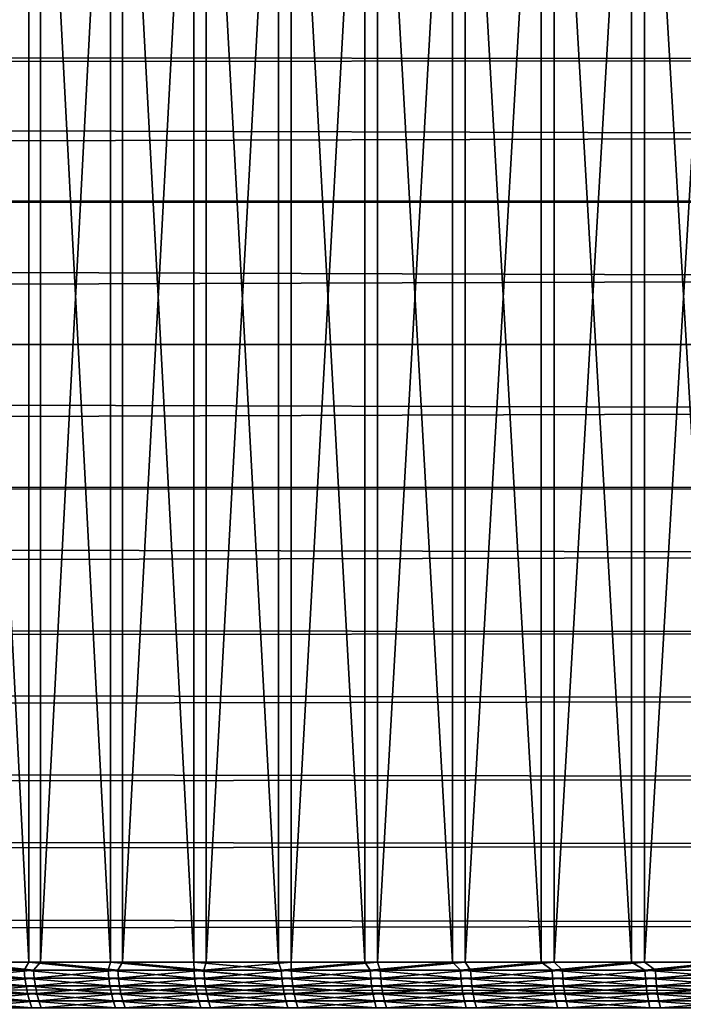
# Model space of a CAD drawing. Header units: millimetres. Extents: x -184 to 165, y -135 to 242.
# Tile 917 of 1056: x -104.48 to -102.45, y 0.32 to 3.33. Entities that reach past the tile are written whole.
import ezdxf

# ---------------------------------------------------------------- set-up
doc = ezdxf.new("R2010")
doc.units = ezdxf.units.MM
doc.header["$LTSCALE"] = 41.718519
for name, color, linetype in [('384', 7, 'CONTINUOUS'), ('386', 7, 'CONTINUOUS'), ('427', 7, 'CONTINUOUS'), ('428', 7, 'CONTINUOUS'), ('429', 7, 'CONTINUOUS'), ('430', 7, 'CONTINUOUS')]:
    doc.layers.add(name, color=color, linetype=linetype)

msp = doc.modelspace()

# ---------------------------------------------------------------- linework, layer by layer
at = {"layer": '384', "linetype": 'CONTINUOUS'}
for points in [[(-32.886, 3.7302, 60), (-32.5111, 3.2673, 60), (-164.7677, 3.5412, 60), (-32.886, 3.7302, 60)], [(-164.7677, 3.5412, 60), (-32.5111, 3.2673, 60), (-165.0894, 3.1421, 60), (-164.7677, 3.5412, 60)], [(-32.5111, 3.2673, 60), (-32.1391, 2.8014, 60), (-165.0894, 3.1421, 60), (-32.5111, 3.2673, 60)], [(-165.0894, 3.1421, 60), (-32.1391, 2.8014, 60), (-165.4087, 2.7411, 60), (-165.0894, 3.1421, 60)], [(-32.1391, 2.8014, 60), (-31.77, 2.3324, 60), (-165.4087, 2.7411, 60), (-32.1391, 2.8014, 60)], [(-165.4087, 2.7411, 60), (-31.77, 2.3324, 60), (-165.7255, 2.3381, 60), (-165.4087, 2.7411, 60)], [(-165.7255, 2.3381, 60), (-31.77, 2.3324, 60), (-166.0399, 1.9333, 60), (-165.7255, 2.3381, 60)], [(-31.77, 2.3324, 60), (-31.4038, 1.8603, 60), (-166.0399, 1.9333, 60), (-31.77, 2.3324, 60)], [(-166.0399, 1.9333, 60), (-31.4038, 1.8603, 60), (-166.3518, 1.5266, 60), (-166.0399, 1.9333, 60)], [(-31.4038, 1.8603, 60), (-31.0406, 1.3852, 60), (-166.3518, 1.5266, 60), (-31.4038, 1.8603, 60)], [(-166.3518, 1.5266, 60), (-31.0406, 1.3852, 60), (-166.6613, 1.118, 60), (-166.3518, 1.5266, 60)], [(-31.0406, 1.3852, 60), (-30.6804, 0.9071, 60), (-166.6613, 1.118, 60), (-31.0406, 1.3852, 60)], [(-166.6613, 1.118, 60), (-30.6804, 0.9071, 60), (-166.9683, 0.7076, 60), (-166.6613, 1.118, 60)], [(-30.6804, 0.9071, 60), (-30.3233, 0.426, 60), (-166.9683, 0.7076, 60), (-30.6804, 0.9071, 60)], [(-166.9683, 0.7076, 60), (-30.3233, 0.426, 60), (-167.2728, 0.2953, 60), (-166.9683, 0.7076, 60)], [(-30.3233, 0.426, 60), (-29.9692, -0.058, 60), (-167.2728, 0.2953, 60), (-30.3233, 0.426, 60)]]:
    msp.add_3dface(points, dxfattribs=at)
at = {"layer": '386', "linetype": 'CONTINUOUS'}
for points in [[(-32.7323, 3.5412, 63), (-164.614, 3.7302, 63), (-164.9889, 3.2673, 63), (-32.7323, 3.5412, 63)], [(-32.4106, 3.1421, 63), (-32.7323, 3.5412, 63), (-164.9889, 3.2673, 63), (-32.4106, 3.1421, 63)], [(-32.4106, 3.1421, 63), (-164.9889, 3.2673, 63), (-165.3609, 2.8014, 63), (-32.4106, 3.1421, 63)], [(-32.0913, 2.7411, 63), (-32.4106, 3.1421, 63), (-165.3609, 2.8014, 63), (-32.0913, 2.7411, 63)], [(-32.0913, 2.7411, 63), (-165.3609, 2.8014, 63), (-165.73, 2.3324, 63), (-32.0913, 2.7411, 63)], [(-31.7745, 2.3381, 63), (-32.0913, 2.7411, 63), (-165.73, 2.3324, 63), (-31.7745, 2.3381, 63)], [(-31.4601, 1.9333, 63), (-165.73, 2.3324, 63), (-166.0962, 1.8603, 63), (-31.4601, 1.9333, 63)], [(-31.4601, 1.9333, 63), (-31.7745, 2.3381, 63), (-165.73, 2.3324, 63), (-31.4601, 1.9333, 63)], [(-31.1482, 1.5266, 63), (-31.4601, 1.9333, 63), (-166.0962, 1.8603, 63), (-31.1482, 1.5266, 63)], [(-31.1482, 1.5266, 63), (-166.0962, 1.8603, 63), (-166.4594, 1.3852, 63), (-31.1482, 1.5266, 63)], [(-30.8387, 1.118, 63), (-31.1482, 1.5266, 63), (-166.4594, 1.3852, 63), (-30.8387, 1.118, 63)], [(-30.8387, 1.118, 63), (-166.4594, 1.3852, 63), (-166.8196, 0.9071, 63), (-30.8387, 1.118, 63)], [(-30.5317, 0.7076, 63), (-30.8387, 1.118, 63), (-166.8196, 0.9071, 63), (-30.5317, 0.7076, 63)], [(-30.5317, 0.7076, 63), (-166.8196, 0.9071, 63), (-167.1767, 0.426, 63), (-30.5317, 0.7076, 63)], [(-30.2272, 0.2953, 63), (-30.5317, 0.7076, 63), (-167.1767, 0.426, 63), (-30.2272, 0.2953, 63)], [(-30.2272, 0.2953, 63), (-167.1767, 0.426, 63), (-167.5308, -0.058, 63), (-30.2272, 0.2953, 63)]]:
    msp.add_3dface(points, dxfattribs=at)
at = {"layer": '427', "linetype": 'CONTINUOUS'}
for points in [[(-103.6888, 0.45, 8.7235), (-103.9476, 0.45, 8.5734), (-103.6806, 0.4258, 8.7268), (-103.6888, 0.45, 8.7235)], [(-103.6806, 0.4258, 8.7268), (-103.9476, 0.45, 8.5734), (-103.947, 0.4258, 8.5723), (-103.6806, 0.4258, 8.7268)], [(-103.6806, 0.4258, 8.7268), (-103.947, 0.4258, 8.5723), (-103.6788, 0.4015, 8.7237), (-103.6806, 0.4258, 8.7268)], [(-103.947, 0.4258, 8.5723), (-103.947, 0.4255, 8.5723), (-103.6788, 0.4015, 8.7237), (-103.947, 0.4258, 8.5723)], [(-103.6788, 0.4015, 8.7237), (-103.947, 0.4255, 8.5723), (-103.9451, 0.4015, 8.5693), (-103.6788, 0.4015, 8.7237)], [(-103.4257, 0.45, 8.8659), (-103.6888, 0.45, 8.7235), (-103.6806, 0.4258, 8.7268), (-103.4257, 0.45, 8.8659)], [(-103.4095, 0.4258, 8.8729), (-103.4257, 0.45, 8.8659), (-103.6806, 0.4258, 8.7268), (-103.4095, 0.4258, 8.8729)], [(-103.4095, 0.4258, 8.8729), (-103.6806, 0.4258, 8.7268), (-103.4079, 0.4015, 8.8698), (-103.4095, 0.4258, 8.8729)], [(-103.4079, 0.4015, 8.8698), (-103.6806, 0.4258, 8.7268), (-103.6788, 0.4015, 8.7237), (-103.4079, 0.4015, 8.8698)], [(-103.1584, 0.45, 9.0003), (-103.4257, 0.45, 8.8659), (-103.4095, 0.4258, 8.8729), (-103.1584, 0.45, 9.0003)], [(-103.1341, 0.4258, 9.0107), (-103.1584, 0.45, 9.0003), (-103.4095, 0.4258, 8.8729), (-103.1341, 0.4258, 9.0107)], [(-103.1341, 0.4258, 9.0107), (-103.4095, 0.4258, 8.8729), (-103.1325, 0.4015, 9.0075), (-103.1341, 0.4258, 9.0107)], [(-103.1325, 0.4015, 9.0075), (-103.4095, 0.4258, 8.8729), (-103.4079, 0.4015, 8.8698), (-103.1325, 0.4015, 9.0075)], [(-102.8872, 0.45, 9.1266), (-103.1584, 0.45, 9.0003), (-103.1341, 0.4258, 9.0107), (-102.8872, 0.45, 9.1266)], [(-102.8545, 0.4258, 9.1399), (-102.8872, 0.45, 9.1266), (-103.1341, 0.4258, 9.0107), (-102.8545, 0.4258, 9.1399)], [(-102.8545, 0.4258, 9.1399), (-103.1341, 0.4258, 9.0107), (-102.8531, 0.4015, 9.1366), (-102.8545, 0.4258, 9.1399)], [(-102.8531, 0.4015, 9.1366), (-103.1341, 0.4258, 9.0107), (-103.1325, 0.4015, 9.0075), (-102.8531, 0.4015, 9.1366)], [(-102.6123, 0.45, 9.2448), (-102.8872, 0.45, 9.1266), (-102.8545, 0.4258, 9.1399), (-102.6123, 0.45, 9.2448)], [(-102.5711, 0.4258, 9.2604), (-102.6123, 0.45, 9.2448), (-102.8545, 0.4258, 9.1399), (-102.5711, 0.4258, 9.2604)], [(-102.5711, 0.4258, 9.2604), (-102.8545, 0.4258, 9.1399), (-102.5698, 0.4015, 9.2571), (-102.5711, 0.4258, 9.2604)], [(-102.5698, 0.4015, 9.2571), (-102.8545, 0.4258, 9.1399), (-102.8531, 0.4015, 9.1366), (-102.5698, 0.4015, 9.2571)], [(-102.334, 0.45, 9.3547), (-102.6123, 0.45, 9.2448), (-102.5711, 0.4258, 9.2604), (-102.334, 0.45, 9.3547)], [(-102.2842, 0.4258, 9.3721), (-102.334, 0.45, 9.3547), (-102.5711, 0.4258, 9.2604), (-102.2842, 0.4258, 9.3721)], [(-102.2842, 0.4258, 9.3721), (-102.5711, 0.4258, 9.2604), (-102.2829, 0.4015, 9.3688), (-102.2842, 0.4258, 9.3721)], [(-102.2829, 0.4015, 9.3688), (-102.5711, 0.4258, 9.2604), (-102.5698, 0.4015, 9.2571), (-102.2829, 0.4015, 9.3688)], [(-103.6788, 0.4015, 8.7237), (-103.9451, 0.4015, 8.5693), (-103.6759, 0.3777, 8.7185), (-103.6788, 0.4015, 8.7237)], [(-103.9451, 0.4015, 8.5693), (-103.9451, 0.4012, 8.5692), (-103.6759, 0.3777, 8.7185), (-103.9451, 0.4015, 8.5693)], [(-103.6759, 0.3777, 8.7185), (-103.9451, 0.4012, 8.5692), (-103.9421, 0.3777, 8.5642), (-103.6759, 0.3777, 8.7185)], [(-103.4079, 0.4015, 8.8698), (-103.6788, 0.4015, 8.7237), (-103.4051, 0.3777, 8.8645), (-103.4079, 0.4015, 8.8698)], [(-103.4051, 0.3777, 8.8645), (-103.6788, 0.4015, 8.7237), (-103.6759, 0.3777, 8.7185), (-103.4051, 0.3777, 8.8645)], [(-103.1325, 0.4015, 9.0075), (-103.4079, 0.4015, 8.8698), (-103.13, 0.3777, 9.0021), (-103.1325, 0.4015, 9.0075)], [(-103.13, 0.3777, 9.0021), (-103.4079, 0.4015, 8.8698), (-103.4051, 0.3777, 8.8645), (-103.13, 0.3777, 9.0021)], [(-102.8531, 0.4015, 9.1366), (-103.1325, 0.4015, 9.0075), (-102.8507, 0.3777, 9.1312), (-102.8531, 0.4015, 9.1366)], [(-102.8507, 0.3777, 9.1312), (-103.1325, 0.4015, 9.0075), (-103.13, 0.3777, 9.0021), (-102.8507, 0.3777, 9.1312)], [(-102.5698, 0.4015, 9.2571), (-102.8531, 0.4015, 9.1366), (-102.5676, 0.3777, 9.2516), (-102.5698, 0.4015, 9.2571)], [(-102.5676, 0.3777, 9.2516), (-102.8531, 0.4015, 9.1366), (-102.8507, 0.3777, 9.1312), (-102.5676, 0.3777, 9.2516)], [(-102.2829, 0.4015, 9.3688), (-102.5698, 0.4015, 9.2571), (-102.2809, 0.3777, 9.3632), (-102.2829, 0.4015, 9.3688)], [(-102.2809, 0.3777, 9.3632), (-102.5698, 0.4015, 9.2571), (-102.5676, 0.3777, 9.2516), (-102.2809, 0.3777, 9.3632)], [(-103.6759, 0.3777, 8.7185), (-103.9421, 0.3777, 8.5642), (-103.6719, 0.3546, 8.7113), (-103.6759, 0.3777, 8.7185)], [(-103.9421, 0.3777, 8.5642), (-103.942, 0.3774, 8.5641), (-103.6719, 0.3546, 8.7113), (-103.9421, 0.3777, 8.5642)], [(-103.6719, 0.3546, 8.7113), (-103.942, 0.3774, 8.5641), (-103.9378, 0.3546, 8.5571), (-103.6719, 0.3546, 8.7113)], [(-103.4051, 0.3777, 8.8645), (-103.6759, 0.3777, 8.7185), (-103.4013, 0.3546, 8.8572), (-103.4051, 0.3777, 8.8645)], [(-103.4013, 0.3546, 8.8572), (-103.6759, 0.3777, 8.7185), (-103.6719, 0.3546, 8.7113), (-103.4013, 0.3546, 8.8572)], [(-103.13, 0.3777, 9.0021), (-103.4051, 0.3777, 8.8645), (-103.1264, 0.3546, 8.9947), (-103.13, 0.3777, 9.0021)], [(-103.1264, 0.3546, 8.9947), (-103.4051, 0.3777, 8.8645), (-103.4013, 0.3546, 8.8572), (-103.1264, 0.3546, 8.9947)], [(-102.8507, 0.3777, 9.1312), (-103.13, 0.3777, 9.0021), (-102.8473, 0.3546, 9.1236), (-102.8507, 0.3777, 9.1312)], [(-102.8473, 0.3546, 9.1236), (-103.13, 0.3777, 9.0021), (-103.1264, 0.3546, 8.9947), (-102.8473, 0.3546, 9.1236)], [(-102.5676, 0.3777, 9.2516), (-102.8507, 0.3777, 9.1312), (-102.5644, 0.3546, 9.244), (-102.5676, 0.3777, 9.2516)], [(-102.5644, 0.3546, 9.244), (-102.8507, 0.3777, 9.1312), (-102.8473, 0.3546, 9.1236), (-102.5644, 0.3546, 9.244)], [(-102.2809, 0.3777, 9.3632), (-102.5676, 0.3777, 9.2516), (-102.278, 0.3546, 9.3555), (-102.2809, 0.3777, 9.3632)], [(-102.278, 0.3546, 9.3555), (-102.5676, 0.3777, 9.2516), (-102.5644, 0.3546, 9.244), (-102.278, 0.3546, 9.3555)], [(-103.6719, 0.3546, 8.7113), (-103.9378, 0.3546, 8.5571), (-103.6668, 0.3324, 8.7021), (-103.6719, 0.3546, 8.7113)], [(-103.9378, 0.3546, 8.5571), (-103.9378, 0.3543, 8.557), (-103.6668, 0.3324, 8.7021), (-103.9378, 0.3546, 8.5571)], [(-103.6668, 0.3324, 8.7021), (-103.9378, 0.3543, 8.557), (-103.9325, 0.3324, 8.5481), (-103.6668, 0.3324, 8.7021)], [(-103.6668, 0.3324, 8.7021), (-103.9325, 0.3324, 8.5481), (-103.6606, 0.3113, 8.6911), (-103.6668, 0.3324, 8.7021)], [(-103.9325, 0.3324, 8.5481), (-103.926, 0.3113, 8.5373), (-103.6606, 0.3113, 8.6911), (-103.9325, 0.3324, 8.5481)], [(-103.4013, 0.3546, 8.8572), (-103.6719, 0.3546, 8.7113), (-103.3965, 0.3324, 8.8479), (-103.4013, 0.3546, 8.8572)], [(-103.3965, 0.3324, 8.8479), (-103.6719, 0.3546, 8.7113), (-103.6668, 0.3324, 8.7021), (-103.3965, 0.3324, 8.8479)], [(-103.3965, 0.3324, 8.8479), (-103.6668, 0.3324, 8.7021), (-103.3907, 0.3113, 8.8367), (-103.3965, 0.3324, 8.8479)], [(-103.3907, 0.3113, 8.8367), (-103.6668, 0.3324, 8.7021), (-103.6606, 0.3113, 8.6911), (-103.3907, 0.3113, 8.8367)], [(-103.1264, 0.3546, 8.9947), (-103.4013, 0.3546, 8.8572), (-103.1218, 0.3324, 8.9852), (-103.1264, 0.3546, 8.9947)], [(-103.1218, 0.3324, 8.9852), (-103.4013, 0.3546, 8.8572), (-103.3965, 0.3324, 8.8479), (-103.1218, 0.3324, 8.9852)], [(-103.1218, 0.3324, 8.9852), (-103.3965, 0.3324, 8.8479), (-103.1164, 0.3113, 8.9739), (-103.1218, 0.3324, 8.9852)], [(-103.1164, 0.3113, 8.9739), (-103.3965, 0.3324, 8.8479), (-103.3907, 0.3113, 8.8367), (-103.1164, 0.3113, 8.9739)], [(-102.8473, 0.3546, 9.1236), (-103.1264, 0.3546, 8.9947), (-102.8431, 0.3324, 9.1141), (-102.8473, 0.3546, 9.1236)], [(-102.8431, 0.3324, 9.1141), (-103.1264, 0.3546, 8.9947), (-103.1218, 0.3324, 8.9852), (-102.8431, 0.3324, 9.1141)], [(-102.8431, 0.3324, 9.1141), (-103.1218, 0.3324, 8.9852), (-102.838, 0.3113, 9.1025), (-102.8431, 0.3324, 9.1141)], [(-102.838, 0.3113, 9.1025), (-103.1218, 0.3324, 8.9852), (-103.1164, 0.3113, 8.9739), (-102.838, 0.3113, 9.1025)], [(-102.5644, 0.3546, 9.244), (-102.8473, 0.3546, 9.1236), (-102.5605, 0.3324, 9.2343), (-102.5644, 0.3546, 9.244)], [(-102.5605, 0.3324, 9.2343), (-102.8473, 0.3546, 9.1236), (-102.8431, 0.3324, 9.1141), (-102.5605, 0.3324, 9.2343)], [(-102.5605, 0.3324, 9.2343), (-102.8431, 0.3324, 9.1141), (-102.5557, 0.3113, 9.2226), (-102.5605, 0.3324, 9.2343)], [(-102.5557, 0.3113, 9.2226), (-102.8431, 0.3324, 9.1141), (-102.838, 0.3113, 9.1025), (-102.5557, 0.3113, 9.2226)], [(-102.278, 0.3546, 9.3555), (-102.5644, 0.3546, 9.244), (-102.2743, 0.3324, 9.3457), (-102.278, 0.3546, 9.3555)], [(-102.2743, 0.3324, 9.3457), (-102.5644, 0.3546, 9.244), (-102.5605, 0.3324, 9.2343), (-102.2743, 0.3324, 9.3457)], [(-102.2743, 0.3324, 9.3457), (-102.5605, 0.3324, 9.2343), (-102.27, 0.3113, 9.3339), (-102.2743, 0.3324, 9.3457)], [(-102.27, 0.3113, 9.3339), (-102.5605, 0.3324, 9.2343), (-102.5557, 0.3113, 9.2226), (-102.27, 0.3113, 9.3339)]]:
    msp.add_3dface(points, dxfattribs=at)
at = {"layer": '428', "linetype": 'CONTINUOUS'}
for points in [[(-104.4649, 0.4258, 8.2392), (-104.6954, 0.45, 8.0774), (-104.716, 0.4258, 8.0609), (-104.4649, 0.4258, 8.2392)], [(-104.4649, 0.4258, 8.2392), (-104.716, 0.4258, 8.0609), (-104.4629, 0.4015, 8.2363), (-104.4649, 0.4258, 8.2392)], [(-104.4629, 0.4015, 8.2363), (-104.716, 0.4258, 8.0609), (-104.7139, 0.4015, 8.058), (-104.4629, 0.4015, 8.2363)], [(-104.4511, 0.45, 8.2502), (-104.6954, 0.45, 8.0774), (-104.4649, 0.4258, 8.2392), (-104.4511, 0.45, 8.2502)], [(-104.6881, 0.4258, -8.0813), (-104.6603, 0.45, -8.1029), (-104.4364, 0.4258, -8.2588), (-104.6881, 0.4258, -8.0813)], [(-104.6881, 0.4258, -8.0813), (-104.4364, 0.4258, -8.2588), (-104.686, 0.4015, -8.0784), (-104.6881, 0.4258, -8.0813)], [(-104.686, 0.4015, -8.0784), (-104.4364, 0.4258, -8.2588), (-104.4344, 0.4015, -8.2558), (-104.686, 0.4015, -8.0784)], [(-104.6603, 0.45, -8.1029), (-104.4153, 0.45, -8.2746), (-104.4364, 0.4258, -8.2588), (-104.6603, 0.45, -8.1029)], [(-104.2085, 0.4258, 8.4098), (-104.4511, 0.45, 8.2502), (-104.4649, 0.4258, 8.2392), (-104.2085, 0.4258, 8.4098)], [(-104.2085, 0.4258, 8.4098), (-104.4649, 0.4258, 8.2392), (-104.2066, 0.4015, 8.4068), (-104.2085, 0.4258, 8.4098)], [(-104.2066, 0.4015, 8.4068), (-104.4649, 0.4258, 8.2392), (-104.4629, 0.4015, 8.2363), (-104.2066, 0.4015, 8.4068)], [(-104.2018, 0.45, 8.4155), (-104.4511, 0.45, 8.2502), (-104.2085, 0.4258, 8.4098), (-104.2018, 0.45, 8.4155)], [(-104.4364, 0.4258, -8.2588), (-104.4153, 0.45, -8.2746), (-104.1794, 0.4258, -8.4284), (-104.4364, 0.4258, -8.2588)], [(-104.4364, 0.4258, -8.2588), (-104.1794, 0.4258, -8.4284), (-104.4344, 0.4015, -8.2558), (-104.4364, 0.4258, -8.2588)], [(-104.4344, 0.4015, -8.2558), (-104.1794, 0.4258, -8.4284), (-104.1775, 0.4015, -8.4254), (-104.4344, 0.4015, -8.2558)], [(-104.4153, 0.45, -8.2746), (-104.1652, 0.45, -8.4389), (-104.1794, 0.4258, -8.4284), (-104.4153, 0.45, -8.2746)], [(-103.947, 0.4258, 8.5723), (-104.2018, 0.45, 8.4155), (-104.2085, 0.4258, 8.4098), (-103.947, 0.4258, 8.5723)], [(-103.947, 0.4255, 8.5723), (-103.947, 0.4258, 8.5723), (-104.2085, 0.4258, 8.4098), (-103.947, 0.4255, 8.5723)], [(-103.9451, 0.4015, 8.5693), (-103.947, 0.4255, 8.5723), (-104.2085, 0.4258, 8.4098), (-103.9451, 0.4015, 8.5693)], [(-103.9451, 0.4015, 8.5693), (-104.2085, 0.4258, 8.4098), (-104.2066, 0.4015, 8.4068), (-103.9451, 0.4015, 8.5693)], [(-103.947, 0.4258, 8.5723), (-103.9476, 0.45, 8.5734), (-104.2018, 0.45, 8.4155), (-103.947, 0.4258, 8.5723)], [(-104.1794, 0.4258, -8.4284), (-104.1652, 0.45, -8.4389), (-103.9173, 0.4258, -8.5901), (-104.1794, 0.4258, -8.4284)], [(-104.1794, 0.4258, -8.4284), (-103.9173, 0.4258, -8.5901), (-104.1775, 0.4015, -8.4254), (-104.1794, 0.4258, -8.4284)], [(-104.1775, 0.4015, -8.4254), (-103.9173, 0.4258, -8.5901), (-103.9155, 0.4015, -8.587), (-104.1775, 0.4015, -8.4254)], [(-104.1652, 0.45, -8.4389), (-103.9104, 0.45, -8.5956), (-103.9173, 0.4258, -8.5901), (-104.1652, 0.45, -8.4389)], [(-103.9104, 0.45, -8.5956), (-103.6509, 0.45, -8.7446), (-103.9173, 0.4258, -8.5901), (-103.9104, 0.45, -8.5956)], [(-103.9173, 0.4258, -8.5901), (-103.6509, 0.45, -8.7446), (-103.6504, 0.4258, -8.7436), (-103.9173, 0.4258, -8.5901)], [(-103.9173, 0.4258, -8.5901), (-103.6504, 0.4258, -8.7436), (-103.9155, 0.4015, -8.587), (-103.9173, 0.4258, -8.5901)], [(-103.9155, 0.4015, -8.587), (-103.6504, 0.4258, -8.7436), (-103.6486, 0.4015, -8.7405), (-103.9155, 0.4015, -8.587)], [(-103.6509, 0.45, -8.7446), (-103.3872, 0.45, -8.8858), (-103.6504, 0.4258, -8.7436), (-103.6509, 0.45, -8.7446)], [(-103.6504, 0.4258, -8.7436), (-103.3872, 0.45, -8.8858), (-103.3788, 0.4258, -8.8888), (-103.6504, 0.4258, -8.7436)], [(-103.6504, 0.4258, -8.7436), (-103.3788, 0.4258, -8.8888), (-103.6486, 0.4015, -8.7405), (-103.6504, 0.4258, -8.7436)], [(-103.6486, 0.4015, -8.7405), (-103.3788, 0.4258, -8.8888), (-103.3772, 0.4015, -8.8856), (-103.6486, 0.4015, -8.7405)], [(-103.3872, 0.45, -8.8858), (-103.1193, 0.45, -9.0191), (-103.3788, 0.4258, -8.8888), (-103.3872, 0.45, -8.8858)], [(-103.3788, 0.4258, -8.8888), (-103.1193, 0.45, -9.0191), (-103.1029, 0.4258, -9.0256), (-103.3788, 0.4258, -8.8888)], [(-103.3788, 0.4258, -8.8888), (-103.1029, 0.4258, -9.0256), (-103.3772, 0.4015, -8.8856), (-103.3788, 0.4258, -8.8888)], [(-103.3772, 0.4015, -8.8856), (-103.1029, 0.4258, -9.0256), (-103.1014, 0.4015, -9.0224), (-103.3772, 0.4015, -8.8856)], [(-103.1193, 0.45, -9.0191), (-102.8476, 0.45, -9.1442), (-103.1029, 0.4258, -9.0256), (-103.1193, 0.45, -9.0191)], [(-103.1029, 0.4258, -9.0256), (-102.8476, 0.45, -9.1442), (-102.8229, 0.4258, -9.1538), (-103.1029, 0.4258, -9.0256)], [(-103.1029, 0.4258, -9.0256), (-102.8229, 0.4258, -9.1538), (-103.1014, 0.4015, -9.0224), (-103.1029, 0.4258, -9.0256)], [(-103.1014, 0.4015, -9.0224), (-102.8229, 0.4258, -9.1538), (-102.8215, 0.4015, -9.1506), (-103.1014, 0.4015, -9.0224)], [(-102.8476, 0.45, -9.1442), (-102.5722, 0.45, -9.2612), (-102.8229, 0.4258, -9.1538), (-102.8476, 0.45, -9.1442)], [(-102.8229, 0.4258, -9.1538), (-102.5722, 0.45, -9.2612), (-102.5391, 0.4258, -9.2734), (-102.8229, 0.4258, -9.1538)], [(-102.8229, 0.4258, -9.1538), (-102.5391, 0.4258, -9.2734), (-102.8215, 0.4015, -9.1506), (-102.8229, 0.4258, -9.1538)], [(-102.8215, 0.4015, -9.1506), (-102.5391, 0.4258, -9.2734), (-102.5378, 0.4015, -9.2701), (-102.8215, 0.4015, -9.1506)], [(-102.5722, 0.45, -9.2612), (-102.2934, 0.45, -9.3699), (-102.5391, 0.4258, -9.2734), (-102.5722, 0.45, -9.2612)], [(-102.5391, 0.4258, -9.2734), (-102.2934, 0.45, -9.3699), (-102.2518, 0.4258, -9.3841), (-102.5391, 0.4258, -9.2734)], [(-102.5391, 0.4258, -9.2734), (-102.2518, 0.4258, -9.3841), (-102.5378, 0.4015, -9.2701), (-102.5391, 0.4258, -9.2734)], [(-102.5378, 0.4015, -9.2701), (-102.2518, 0.4258, -9.3841), (-102.2505, 0.4015, -9.3808), (-102.5378, 0.4015, -9.2701)], [(-104.4629, 0.4015, 8.2363), (-104.7139, 0.4015, 8.058), (-104.4596, 0.3777, 8.2314), (-104.4629, 0.4015, 8.2363)], [(-104.4596, 0.3777, 8.2314), (-104.7139, 0.4015, 8.058), (-104.7104, 0.3777, 8.0532), (-104.4596, 0.3777, 8.2314)], [(-104.686, 0.4015, -8.0784), (-104.4344, 0.4015, -8.2558), (-104.6825, 0.3777, -8.0736), (-104.686, 0.4015, -8.0784)], [(-104.6825, 0.3777, -8.0736), (-104.4344, 0.4015, -8.2558), (-104.4311, 0.3777, -8.2509), (-104.6825, 0.3777, -8.0736)], [(-104.2066, 0.4015, 8.4068), (-104.4629, 0.4015, 8.2363), (-104.2034, 0.3777, 8.4018), (-104.2066, 0.4015, 8.4068)], [(-104.2034, 0.3777, 8.4018), (-104.4629, 0.4015, 8.2363), (-104.4596, 0.3777, 8.2314), (-104.2034, 0.3777, 8.4018)], [(-104.4344, 0.4015, -8.2558), (-104.1775, 0.4015, -8.4254), (-104.4311, 0.3777, -8.2509), (-104.4344, 0.4015, -8.2558)], [(-104.4311, 0.3777, -8.2509), (-104.1775, 0.4015, -8.4254), (-104.1743, 0.3777, -8.4204), (-104.4311, 0.3777, -8.2509)], [(-103.9451, 0.4012, 8.5692), (-103.9451, 0.4015, 8.5693), (-104.2066, 0.4015, 8.4068), (-103.9451, 0.4012, 8.5692)], [(-103.9421, 0.3777, 8.5642), (-103.9451, 0.4012, 8.5692), (-104.2066, 0.4015, 8.4068), (-103.9421, 0.3777, 8.5642)], [(-103.9421, 0.3777, 8.5642), (-104.2066, 0.4015, 8.4068), (-104.2034, 0.3777, 8.4018), (-103.9421, 0.3777, 8.5642)], [(-104.1775, 0.4015, -8.4254), (-103.9155, 0.4015, -8.587), (-104.1743, 0.3777, -8.4204), (-104.1775, 0.4015, -8.4254)], [(-104.1743, 0.3777, -8.4204), (-103.9155, 0.4015, -8.587), (-103.9125, 0.3777, -8.5819), (-104.1743, 0.3777, -8.4204)], [(-103.9155, 0.4015, -8.587), (-103.6486, 0.4015, -8.7405), (-103.9125, 0.3777, -8.5819), (-103.9155, 0.4015, -8.587)], [(-103.9125, 0.3777, -8.5819), (-103.6486, 0.4015, -8.7405), (-103.6458, 0.3777, -8.7353), (-103.9125, 0.3777, -8.5819)], [(-103.6486, 0.4015, -8.7405), (-103.3772, 0.4015, -8.8856), (-103.6458, 0.3777, -8.7353), (-103.6486, 0.4015, -8.7405)], [(-103.6458, 0.3777, -8.7353), (-103.3772, 0.4015, -8.8856), (-103.3745, 0.3777, -8.8804), (-103.6458, 0.3777, -8.7353)], [(-103.3772, 0.4015, -8.8856), (-103.1014, 0.4015, -9.0224), (-103.3745, 0.3777, -8.8804), (-103.3772, 0.4015, -8.8856)], [(-103.3745, 0.3777, -8.8804), (-103.1014, 0.4015, -9.0224), (-103.0988, 0.3777, -9.017), (-103.3745, 0.3777, -8.8804)], [(-103.1014, 0.4015, -9.0224), (-102.8215, 0.4015, -9.1506), (-103.0988, 0.3777, -9.017), (-103.1014, 0.4015, -9.0224)], [(-103.0988, 0.3777, -9.017), (-102.8215, 0.4015, -9.1506), (-102.8191, 0.3777, -9.1451), (-103.0988, 0.3777, -9.017)], [(-102.8215, 0.4015, -9.1506), (-102.5378, 0.4015, -9.2701), (-102.8191, 0.3777, -9.1451), (-102.8215, 0.4015, -9.1506)], [(-102.8191, 0.3777, -9.1451), (-102.5378, 0.4015, -9.2701), (-102.5356, 0.3777, -9.2646), (-102.8191, 0.3777, -9.1451)], [(-102.5378, 0.4015, -9.2701), (-102.2505, 0.4015, -9.3808), (-102.5356, 0.3777, -9.2646), (-102.5378, 0.4015, -9.2701)], [(-102.5356, 0.3777, -9.2646), (-102.2505, 0.4015, -9.3808), (-102.2485, 0.3777, -9.3752), (-102.5356, 0.3777, -9.2646)], [(-104.4596, 0.3777, 8.2314), (-104.7104, 0.3777, 8.0532), (-104.4549, 0.3546, 8.2246), (-104.4596, 0.3777, 8.2314)], [(-104.4549, 0.3546, 8.2246), (-104.7104, 0.3777, 8.0532), (-104.7055, 0.3546, 8.0466), (-104.4549, 0.3546, 8.2246)], [(-104.6825, 0.3777, -8.0736), (-104.4311, 0.3777, -8.2509), (-104.6776, 0.3546, -8.0669), (-104.6825, 0.3777, -8.0736)], [(-104.6776, 0.3546, -8.0669), (-104.4311, 0.3777, -8.2509), (-104.4264, 0.3546, -8.2441), (-104.6776, 0.3546, -8.0669)], [(-104.2034, 0.3777, 8.4018), (-104.4596, 0.3777, 8.2314), (-104.1989, 0.3546, 8.3948), (-104.2034, 0.3777, 8.4018)], [(-104.1989, 0.3546, 8.3948), (-104.4596, 0.3777, 8.2314), (-104.4549, 0.3546, 8.2246), (-104.1989, 0.3546, 8.3948)], [(-104.4311, 0.3777, -8.2509), (-104.1743, 0.3777, -8.4204), (-104.4264, 0.3546, -8.2441), (-104.4311, 0.3777, -8.2509)], [(-104.4264, 0.3546, -8.2441), (-104.1743, 0.3777, -8.4204), (-104.1699, 0.3546, -8.4134), (-104.4264, 0.3546, -8.2441)], [(-103.942, 0.3774, 8.5641), (-103.9421, 0.3777, 8.5642), (-104.2034, 0.3777, 8.4018), (-103.942, 0.3774, 8.5641)], [(-103.9378, 0.3546, 8.5571), (-103.942, 0.3774, 8.5641), (-104.2034, 0.3777, 8.4018), (-103.9378, 0.3546, 8.5571)], [(-103.9378, 0.3546, 8.5571), (-104.2034, 0.3777, 8.4018), (-104.1989, 0.3546, 8.3948), (-103.9378, 0.3546, 8.5571)], [(-104.1743, 0.3777, -8.4204), (-103.9125, 0.3777, -8.5819), (-104.1699, 0.3546, -8.4134), (-104.1743, 0.3777, -8.4204)], [(-104.1699, 0.3546, -8.4134), (-103.9125, 0.3777, -8.5819), (-103.9082, 0.3546, -8.5748), (-104.1699, 0.3546, -8.4134)], [(-103.9125, 0.3777, -8.5819), (-103.6458, 0.3777, -8.7353), (-103.9082, 0.3546, -8.5748), (-103.9125, 0.3777, -8.5819)], [(-103.9082, 0.3546, -8.5748), (-103.6458, 0.3777, -8.7353), (-103.6418, 0.3546, -8.7281), (-103.9082, 0.3546, -8.5748)], [(-103.6458, 0.3777, -8.7353), (-103.3745, 0.3777, -8.8804), (-103.6418, 0.3546, -8.7281), (-103.6458, 0.3777, -8.7353)], [(-103.6418, 0.3546, -8.7281), (-103.3745, 0.3777, -8.8804), (-103.3707, 0.3546, -8.873), (-103.6418, 0.3546, -8.7281)], [(-103.3745, 0.3777, -8.8804), (-103.0988, 0.3777, -9.017), (-103.3707, 0.3546, -8.873), (-103.3745, 0.3777, -8.8804)], [(-103.3707, 0.3546, -8.873), (-103.0988, 0.3777, -9.017), (-103.0953, 0.3546, -9.0096), (-103.3707, 0.3546, -8.873)], [(-103.0988, 0.3777, -9.017), (-102.8191, 0.3777, -9.1451), (-103.0953, 0.3546, -9.0096), (-103.0988, 0.3777, -9.017)], [(-103.0953, 0.3546, -9.0096), (-102.8191, 0.3777, -9.1451), (-102.8158, 0.3546, -9.1376), (-103.0953, 0.3546, -9.0096)], [(-102.8191, 0.3777, -9.1451), (-102.5356, 0.3777, -9.2646), (-102.8158, 0.3546, -9.1376), (-102.8191, 0.3777, -9.1451)], [(-102.8158, 0.3546, -9.1376), (-102.5356, 0.3777, -9.2646), (-102.5325, 0.3546, -9.2569), (-102.8158, 0.3546, -9.1376)], [(-102.5356, 0.3777, -9.2646), (-102.2485, 0.3777, -9.3752), (-102.5325, 0.3546, -9.2569), (-102.5356, 0.3777, -9.2646)], [(-102.5325, 0.3546, -9.2569), (-102.2485, 0.3777, -9.3752), (-102.2457, 0.3546, -9.3675), (-102.5325, 0.3546, -9.2569)], [(-104.4549, 0.3546, 8.2246), (-104.7055, 0.3546, 8.0466), (-104.4489, 0.3324, 8.216), (-104.4549, 0.3546, 8.2246)], [(-104.4489, 0.3324, 8.216), (-104.7055, 0.3546, 8.0466), (-104.6993, 0.3324, 8.0381), (-104.4489, 0.3324, 8.216)], [(-104.4489, 0.3324, 8.216), (-104.6993, 0.3324, 8.0381), (-104.4418, 0.3113, 8.2056), (-104.4489, 0.3324, 8.216)], [(-104.4418, 0.3113, 8.2056), (-104.6993, 0.3324, 8.0381), (-104.6918, 0.3113, 8.028), (-104.4418, 0.3113, 8.2056)], [(-104.6776, 0.3546, -8.0669), (-104.4264, 0.3546, -8.2441), (-104.6715, 0.3324, -8.0584), (-104.6776, 0.3546, -8.0669)], [(-104.6715, 0.3324, -8.0584), (-104.4264, 0.3546, -8.2441), (-104.4205, 0.3324, -8.2354), (-104.6715, 0.3324, -8.0584)], [(-104.6715, 0.3324, -8.0584), (-104.4205, 0.3324, -8.2354), (-104.6641, 0.3113, -8.0483), (-104.6715, 0.3324, -8.0584)], [(-104.6641, 0.3113, -8.0483), (-104.4205, 0.3324, -8.2354), (-104.4134, 0.3113, -8.225), (-104.6641, 0.3113, -8.0483)], [(-104.1989, 0.3546, 8.3948), (-104.4549, 0.3546, 8.2246), (-104.1933, 0.3324, 8.386), (-104.1989, 0.3546, 8.3948)], [(-104.1933, 0.3324, 8.386), (-104.4549, 0.3546, 8.2246), (-104.4489, 0.3324, 8.216), (-104.1933, 0.3324, 8.386)], [(-104.1933, 0.3324, 8.386), (-104.4489, 0.3324, 8.216), (-104.1864, 0.3113, 8.3754), (-104.1933, 0.3324, 8.386)], [(-104.1864, 0.3113, 8.3754), (-104.4489, 0.3324, 8.216), (-104.4418, 0.3113, 8.2056), (-104.1864, 0.3113, 8.3754)], [(-104.4264, 0.3546, -8.2441), (-104.1699, 0.3546, -8.4134), (-104.4205, 0.3324, -8.2354), (-104.4264, 0.3546, -8.2441)], [(-104.4205, 0.3324, -8.2354), (-104.1699, 0.3546, -8.4134), (-104.1643, 0.3324, -8.4046), (-104.4205, 0.3324, -8.2354)], [(-104.4205, 0.3324, -8.2354), (-104.1643, 0.3324, -8.4046), (-104.4134, 0.3113, -8.225), (-104.4205, 0.3324, -8.2354)], [(-104.4134, 0.3113, -8.225), (-104.1643, 0.3324, -8.4046), (-104.1575, 0.3113, -8.394), (-104.4134, 0.3113, -8.225)], [(-103.9378, 0.3543, 8.557), (-103.9378, 0.3546, 8.5571), (-104.1989, 0.3546, 8.3948), (-103.9378, 0.3543, 8.557)], [(-103.9325, 0.3324, 8.5481), (-103.9378, 0.3543, 8.557), (-104.1989, 0.3546, 8.3948), (-103.9325, 0.3324, 8.5481)], [(-103.9325, 0.3324, 8.5481), (-104.1989, 0.3546, 8.3948), (-104.1933, 0.3324, 8.386), (-103.9325, 0.3324, 8.5481)], [(-103.926, 0.3113, 8.5373), (-103.9325, 0.3324, 8.5481), (-104.1933, 0.3324, 8.386), (-103.926, 0.3113, 8.5373)], [(-103.926, 0.3113, 8.5373), (-104.1933, 0.3324, 8.386), (-104.1864, 0.3113, 8.3754), (-103.926, 0.3113, 8.5373)], [(-104.1699, 0.3546, -8.4134), (-103.9082, 0.3546, -8.5748), (-104.1643, 0.3324, -8.4046), (-104.1699, 0.3546, -8.4134)], [(-104.1643, 0.3324, -8.4046), (-103.9082, 0.3546, -8.5748), (-103.9029, 0.3324, -8.5658), (-104.1643, 0.3324, -8.4046)], [(-104.1643, 0.3324, -8.4046), (-103.9029, 0.3324, -8.5658), (-104.1575, 0.3113, -8.394), (-104.1643, 0.3324, -8.4046)], [(-104.1575, 0.3113, -8.394), (-103.9029, 0.3324, -8.5658), (-103.8964, 0.3113, -8.555), (-104.1575, 0.3113, -8.394)], [(-103.9082, 0.3546, -8.5748), (-103.6418, 0.3546, -8.7281), (-103.9029, 0.3324, -8.5658), (-103.9082, 0.3546, -8.5748)], [(-103.9029, 0.3324, -8.5658), (-103.6418, 0.3546, -8.7281), (-103.6367, 0.3324, -8.7189), (-103.9029, 0.3324, -8.5658)], [(-103.9029, 0.3324, -8.5658), (-103.6367, 0.3324, -8.7189), (-103.8964, 0.3113, -8.555), (-103.9029, 0.3324, -8.5658)], [(-103.8964, 0.3113, -8.555), (-103.6367, 0.3324, -8.7189), (-103.6306, 0.3113, -8.7079), (-103.8964, 0.3113, -8.555)], [(-103.6418, 0.3546, -8.7281), (-103.3707, 0.3546, -8.873), (-103.6367, 0.3324, -8.7189), (-103.6418, 0.3546, -8.7281)], [(-103.6367, 0.3324, -8.7189), (-103.3707, 0.3546, -8.873), (-103.3659, 0.3324, -8.8637), (-103.6367, 0.3324, -8.7189)], [(-103.6367, 0.3324, -8.7189), (-103.3659, 0.3324, -8.8637), (-103.6306, 0.3113, -8.7079), (-103.6367, 0.3324, -8.7189)], [(-103.6306, 0.3113, -8.7079), (-103.3659, 0.3324, -8.8637), (-103.3601, 0.3113, -8.8525), (-103.6306, 0.3113, -8.7079)], [(-103.3707, 0.3546, -8.873), (-103.0953, 0.3546, -9.0096), (-103.3659, 0.3324, -8.8637), (-103.3707, 0.3546, -8.873)], [(-103.3659, 0.3324, -8.8637), (-103.0953, 0.3546, -9.0096), (-103.0908, 0.3324, -9.0001), (-103.3659, 0.3324, -8.8637)], [(-103.3659, 0.3324, -8.8637), (-103.0908, 0.3324, -9.0001), (-103.3601, 0.3113, -8.8525), (-103.3659, 0.3324, -8.8637)], [(-103.3601, 0.3113, -8.8525), (-103.0908, 0.3324, -9.0001), (-103.0853, 0.3113, -8.9887), (-103.3601, 0.3113, -8.8525)], [(-103.0953, 0.3546, -9.0096), (-102.8158, 0.3546, -9.1376), (-103.0908, 0.3324, -9.0001), (-103.0953, 0.3546, -9.0096)], [(-103.0908, 0.3324, -9.0001), (-102.8158, 0.3546, -9.1376), (-102.8116, 0.3324, -9.128), (-103.0908, 0.3324, -9.0001)], [(-103.0908, 0.3324, -9.0001), (-102.8116, 0.3324, -9.128), (-103.0853, 0.3113, -8.9887), (-103.0908, 0.3324, -9.0001)], [(-103.0853, 0.3113, -8.9887), (-102.8116, 0.3324, -9.128), (-102.8065, 0.3113, -9.1164), (-103.0853, 0.3113, -8.9887)], [(-102.8158, 0.3546, -9.1376), (-102.5325, 0.3546, -9.2569), (-102.8116, 0.3324, -9.128), (-102.8158, 0.3546, -9.1376)], [(-102.8116, 0.3324, -9.128), (-102.5325, 0.3546, -9.2569), (-102.5286, 0.3324, -9.2472), (-102.8116, 0.3324, -9.128)], [(-102.8116, 0.3324, -9.128), (-102.5286, 0.3324, -9.2472), (-102.8065, 0.3113, -9.1164), (-102.8116, 0.3324, -9.128)], [(-102.8065, 0.3113, -9.1164), (-102.5286, 0.3324, -9.2472), (-102.5239, 0.3113, -9.2355), (-102.8065, 0.3113, -9.1164)], [(-102.5325, 0.3546, -9.2569), (-102.2457, 0.3546, -9.3675), (-102.5286, 0.3324, -9.2472), (-102.5325, 0.3546, -9.2569)], [(-102.5286, 0.3324, -9.2472), (-102.2457, 0.3546, -9.3675), (-102.242, 0.3324, -9.3576), (-102.5286, 0.3324, -9.2472)], [(-102.5286, 0.3324, -9.2472), (-102.242, 0.3324, -9.3576), (-102.5239, 0.3113, -9.2355), (-102.5286, 0.3324, -9.2472)], [(-102.5239, 0.3113, -9.2355), (-102.242, 0.3324, -9.3576), (-102.2377, 0.3113, -9.3458), (-102.5239, 0.3113, -9.2355)]]:
    msp.add_3dface(points, dxfattribs=at)
at = {"layer": '429', "linetype": 'CONTINUOUS'}
for points in [[(-104.6954, 0.45, 8.0774), (-104.4511, 0.45, 8.2502), (-104.6954, 5.2, 8.0774), (-104.6954, 0.45, 8.0774)], [(-104.6954, 5.2, 8.0774), (-104.4511, 0.45, 8.2502), (-104.4511, 5.2, 8.2502), (-104.6954, 5.2, 8.0774)], [(-104.4153, 0.45, -8.2746), (-104.6603, 0.45, -8.1029), (-104.4153, 5.2, -8.2746), (-104.4153, 0.45, -8.2746)], [(-104.4153, 5.2, -8.2746), (-104.6603, 0.45, -8.1029), (-104.6603, 5.2, -8.1029), (-104.4153, 5.2, -8.2746)], [(-104.4511, 0.45, 8.2502), (-104.2018, 0.45, 8.4155), (-104.4511, 5.2, 8.2502), (-104.4511, 0.45, 8.2502)], [(-104.4511, 5.2, 8.2502), (-104.2018, 0.45, 8.4155), (-104.2018, 5.2, 8.4155), (-104.4511, 5.2, 8.2502)], [(-104.1652, 0.45, -8.4389), (-104.4153, 0.45, -8.2746), (-104.1652, 5.2, -8.4389), (-104.1652, 0.45, -8.4389)], [(-104.1652, 5.2, -8.4389), (-104.4153, 0.45, -8.2746), (-104.4153, 5.2, -8.2746), (-104.1652, 5.2, -8.4389)], [(-104.2018, 0.45, 8.4155), (-103.9476, 0.45, 8.5734), (-104.2018, 5.2, 8.4155), (-104.2018, 0.45, 8.4155)], [(-104.2018, 5.2, 8.4155), (-103.9476, 0.45, 8.5734), (-103.9476, 5.2, 8.5734), (-104.2018, 5.2, 8.4155)], [(-103.9104, 0.45, -8.5956), (-104.1652, 0.45, -8.4389), (-103.9104, 5.2, -8.5956), (-103.9104, 0.45, -8.5956)], [(-103.9104, 5.2, -8.5956), (-104.1652, 0.45, -8.4389), (-104.1652, 5.2, -8.4389), (-103.9104, 5.2, -8.5956)], [(-103.6509, 0.45, -8.7446), (-103.9104, 0.45, -8.5956), (-103.6509, 5.2, -8.7446), (-103.6509, 0.45, -8.7446)], [(-103.6509, 5.2, -8.7446), (-103.9104, 0.45, -8.5956), (-103.9104, 5.2, -8.5956), (-103.6509, 5.2, -8.7446)], [(-103.3872, 0.45, -8.8858), (-103.6509, 0.45, -8.7446), (-103.3872, 5.2, -8.8858), (-103.3872, 0.45, -8.8858)], [(-103.3872, 5.2, -8.8858), (-103.6509, 0.45, -8.7446), (-103.6509, 5.2, -8.7446), (-103.3872, 5.2, -8.8858)], [(-103.1193, 0.45, -9.0191), (-103.3872, 0.45, -8.8858), (-103.1193, 5.2, -9.0191), (-103.1193, 0.45, -9.0191)], [(-103.1193, 5.2, -9.0191), (-103.3872, 0.45, -8.8858), (-103.3872, 5.2, -8.8858), (-103.1193, 5.2, -9.0191)], [(-102.8476, 0.45, -9.1442), (-103.1193, 0.45, -9.0191), (-102.8476, 5.2, -9.1442), (-102.8476, 0.45, -9.1442)], [(-102.8476, 5.2, -9.1442), (-103.1193, 0.45, -9.0191), (-103.1193, 5.2, -9.0191), (-102.8476, 5.2, -9.1442)], [(-102.5722, 0.45, -9.2612), (-102.8476, 0.45, -9.1442), (-102.5722, 5.2, -9.2612), (-102.5722, 0.45, -9.2612)], [(-102.5722, 5.2, -9.2612), (-102.8476, 0.45, -9.1442), (-102.8476, 5.2, -9.1442), (-102.5722, 5.2, -9.2612)], [(-102.2934, 0.45, -9.3699), (-102.5722, 0.45, -9.2612), (-102.2934, 5.2, -9.3699), (-102.2934, 0.45, -9.3699)], [(-102.2934, 5.2, -9.3699), (-102.5722, 0.45, -9.2612), (-102.5722, 5.2, -9.2612), (-102.2934, 5.2, -9.3699)]]:
    msp.add_3dface(points, dxfattribs=at)
at = {"layer": '430', "linetype": 'CONTINUOUS'}
for points in [[(-103.9476, 0.45, 8.5734), (-103.6888, 0.45, 8.7235), (-103.9476, 5.2, 8.5734), (-103.9476, 0.45, 8.5734)], [(-103.9476, 5.2, 8.5734), (-103.6888, 0.45, 8.7235), (-103.6888, 5.2, 8.7235), (-103.9476, 5.2, 8.5734)], [(-103.6888, 0.45, 8.7235), (-103.4257, 0.45, 8.8659), (-103.6888, 5.2, 8.7235), (-103.6888, 0.45, 8.7235)], [(-103.6888, 5.2, 8.7235), (-103.4257, 0.45, 8.8659), (-103.4257, 5.2, 8.8659), (-103.6888, 5.2, 8.7235)], [(-103.4257, 0.45, 8.8659), (-103.1584, 0.45, 9.0003), (-103.4257, 5.2, 8.8659), (-103.4257, 0.45, 8.8659)], [(-103.4257, 5.2, 8.8659), (-103.1584, 0.45, 9.0003), (-103.1584, 5.2, 9.0003), (-103.4257, 5.2, 8.8659)], [(-103.1584, 0.45, 9.0003), (-102.8872, 0.45, 9.1266), (-103.1584, 5.2, 9.0003), (-103.1584, 0.45, 9.0003)], [(-103.1584, 5.2, 9.0003), (-102.8872, 0.45, 9.1266), (-102.8872, 5.2, 9.1266), (-103.1584, 5.2, 9.0003)], [(-102.8872, 0.45, 9.1266), (-102.6123, 0.45, 9.2448), (-102.8872, 5.2, 9.1266), (-102.8872, 0.45, 9.1266)], [(-102.8872, 5.2, 9.1266), (-102.6123, 0.45, 9.2448), (-102.6123, 5.2, 9.2448), (-102.8872, 5.2, 9.1266)], [(-102.6123, 0.45, 9.2448), (-102.334, 0.45, 9.3547), (-102.6123, 5.2, 9.2448), (-102.6123, 0.45, 9.2448)], [(-102.6123, 5.2, 9.2448), (-102.334, 0.45, 9.3547), (-102.334, 5.2, 9.3547), (-102.6123, 5.2, 9.2448)]]:
    msp.add_3dface(points, dxfattribs=at)

doc.saveas('drawing.dxf')
